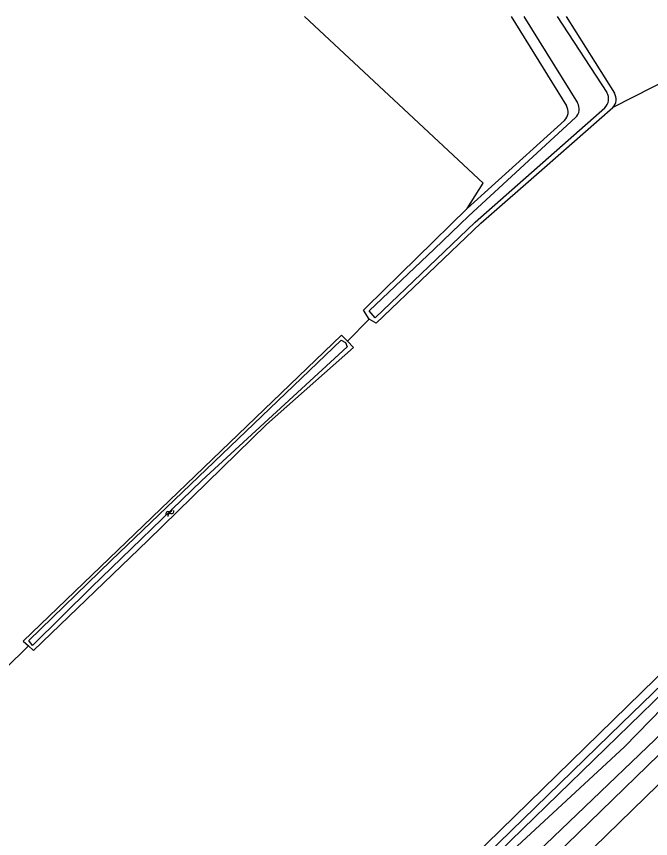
# Model space of a CAD drawing. Extents: x 137999 to 141000, y 397500 to 400501.
# Drawn here: x 139806.3 to 139915.2, y 400358.8 to 400500 of the extents above; entities that cross this region are included whole.
import ezdxf

# ---------------------------------------------------------------- set-up
doc = ezdxf.new("R2010")
doc.units = 0
for name, color, linetype in [('gg-knt-bronhoudergrens', 7, 'Continuous'), ('gg-kntw-bovenkant insteek waterloop', 7, 'Continuous'), ('gg-kntw-waterlijn', 7, 'Continuous'), ('gt-symb-watersymbool', 7, 'Continuous'), ('gx-grn-maaiveld', 7, 'Continuous')]:
    doc.layers.add(name, color=color, linetype=linetype)

# ---------------------------------------------------------------- blocks, each defined once
blk = doc.blocks.new('gt0-WA')
at = {"layer": 'gt-symb-watersymbool'}
for centre, start, end in [((-0.32, 0.02), 28.0725, 151.9275), ((0.43, 0.42), 208.0725, 331.9275), ((-0.32, -0.43), 28.0725, 151.9275), ((0.43, -0.03), 208.0725, 331.9275)]:
    blk.add_arc(centre, 0.425, start, end, dxfattribs=at)

msp = doc.modelspace()

# ---------------------------------------------------------------- linework, layer by layer
at = {"layer": 'gg-knt-bronhoudergrens'}
for p, q in [((139863.15, 400444.2), (139866.87, 400448.02)), ((139804.33, 400387.97), (139808.33, 400391.9))]:
    msp.add_line(p, q, dxfattribs=at)
for points in [[(139883.68, 400467), (139886.44, 400471.36), (139855.79, 400500)], [(139937.25, 400479.48), (139925.72, 400492.99), (139908.74, 400484.36)]]:
    msp.add_lwpolyline(points, dxfattribs=at)
at = {"layer": 'gg-kntw-bovenkant insteek waterloop'}
for p, q in [((139891.24, 400500), (139900.75, 400484.66)), ((139900.73, 400500), (139908.99, 400486.83)), ((139883.68, 400467), (139900.4, 400482.13)), ((139866.39, 400450.06), (139883.68, 400467)), ((139864.17, 400443.15), (139863.15, 400444.2)), ((139965.29, 400434.23), (139807.07, 400279.98)), ((139807.46, 400392.72), (139808.33, 400391.9)), ((139808.33, 400391.9), (139809.2, 400391.08))]:
    msp.add_line(p, q, dxfattribs=at)
for points in [[(139886.07, 400464.51), (139896.99, 400474.08), (139908.74, 400484.36)], [(139886.07, 400464.51), (139868.09, 400447.29), (139866.87, 400448.02)], [(139866.87, 400448.02), (139865.89, 400449.56), (139866.39, 400450.06)], [(139863.15, 400444.2), (139862.14, 400445.26), (139807.46, 400392.72)], [(139809.2, 400391.08), (139828.85, 400409.99), (139849.25, 400429.92), (139864.17, 400443.15)], [(139805.56, 400275.66), (139805.76, 400275.48), (139806.65, 400275.17), (139807.36, 400275.17), (139807.88, 400275.3), (139810.18, 400277.61), (139818.26, 400286.02), (139841.96, 400309.15), (139861.9, 400328.52), (139881.59, 400347.61), (139910.73, 400374.56), (139937.14, 400401.64), (139966.34, 400429.92), (139970.45, 400433.7)]]:
    msp.add_lwpolyline(points, dxfattribs=at)
for centre, start, end in [((139907.3, 400485.76), 315.9476, 32.221), ((139899.05, 400483.6), 312.6521, 31.7811)]:
    msp.add_arc(centre, 2, start, end, dxfattribs=at)
at = {"layer": 'gg-kntw-waterlijn'}
for p, q in [((139893.44, 400500), (139902.66, 400485.16)), ((139899.16, 400500), (139907.68, 400486.91)), ((139885.08, 400464.64), (139907.33, 400484.32)), ((139884.01, 400465.77), (139902.31, 400482.63))]:
    msp.add_line(p, q, dxfattribs=at)
for points in [[(139866.89, 400449.45), (139878.01, 400460.05), (139884.01, 400465.77)], [(139885.08, 400464.64), (139867.9, 400448.25), (139866.89, 400449.45)], [(139808.4, 400392.8), (139822.54, 400406.53), (139862.07, 400444.41), (139862.82, 400444.01), (139863.08, 400443.26), (139838.13, 400420.29), (139819.18, 400401.99), (139809.02, 400391.98), (139808.4, 400392.8)], [(139807.18, 400278.37), (139817.39, 400287.88), (139876.43, 400345.71), (139910.21, 400378.56), (139967.1, 400433.58)], [(139969.78, 400434.47), (139965.88, 400430.9), (139936.11, 400402.09), (139887.08, 400354.44), (139841.52, 400310.01), (139807.56, 400276.39)]]:
    msp.add_lwpolyline(points, dxfattribs=at)
for centre, start, end in [((139906.01, 400485.82), 311.4708, 33.0878), ((139900.96, 400484.1), 312.633, 31.863)]:
    msp.add_arc(centre, 2, start, end, dxfattribs=at)
at = {"layer": 'gx-grn-maaiveld'}
for points in [[(140018.57, 400486.55), (140017.05, 400481.63), (140016.29, 400480.33), (140014.95, 400478.19), (140012.49, 400474.64), (140010.57, 400471.89), (140008.23, 400468.66), (140006.49, 400466.16), (140004.55, 400463.56), (140002.94, 400461.43), (140001.18, 400459.18), (139999.49, 400457.22), (139998.06, 400455.55), (139996.67, 400454.08), (139995.02, 400452.49), (139958.39, 400417.05), (139926.78, 400386.1), (139893.15, 400353.95), (139869.66, 400331.01), (139840.9, 400303.25), (139826.4, 400288.98), (139812.08, 400274.87), (139807.77, 400270.86)], [(139889.24, 400346.6), (139904.75, 400361.61), (139918.63, 400375.12), (139935.41, 400391.4), (139951.17, 400406.7), (139964.04, 400419.17), (139978.26, 400432.98), (139988.61, 400443.02), (139992.62, 400446.95), (139996.06, 400450.29), (139999.32, 400453.47), (140001.36, 400455.67), (140003.34, 400457.95), (140005.38, 400460.43), (140008.24, 400464.24), (140011.76, 400469.37), (140017.02, 400476.99), (140019.33, 400479.77), (140019.87, 400480.48), (140020.77, 400480.72), (140021.97, 400480.92), (140022.9, 400480.59), (140027.62, 400475.73)], [(139775.22, 400230.86), (139786.18, 400241.25), (139817.62, 400271.81), (139841.42, 400294.88), (139875.28, 400327.86), (139900.99, 400352.9), (139931.99, 400383.07), (139960.16, 400410.21), (139988.62, 400438.04), (140017.68, 400466.03), (140021.05, 400469.36), (140026.6, 400474.57), (140027.62, 400475.73)]]:
    msp.add_lwpolyline(points, dxfattribs=at)

# ---------------------------------------------------------------- block references
at = {"layer": 'gt-symb-watersymbool', "rotation": 43.86557836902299}
msp.add_blockref('gt0-WA', (139832.6, 400414.74), dxfattribs=at)

doc.saveas('drawing.dxf')
